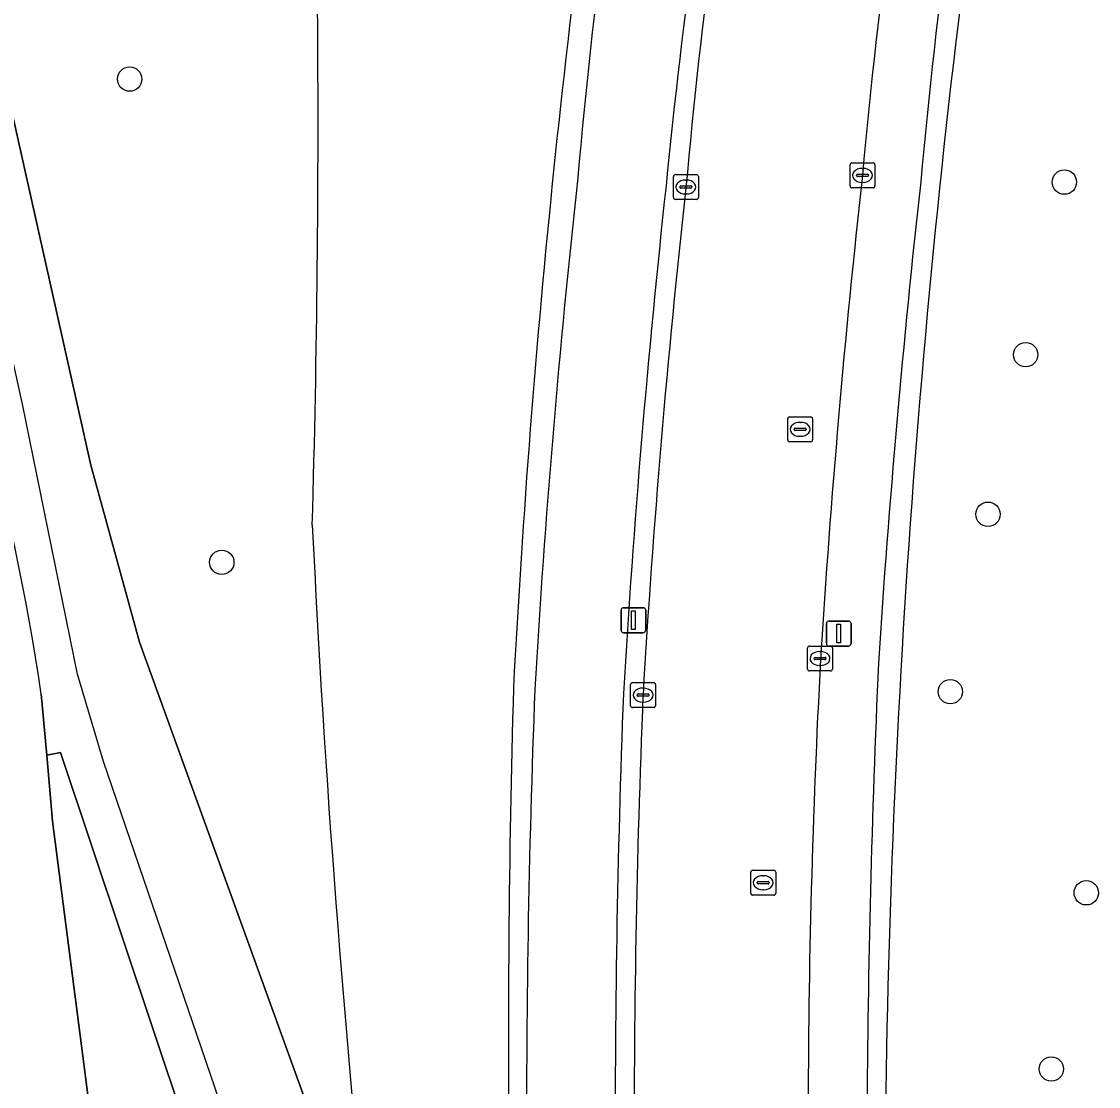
# Model space of a CAD drawing. Extents: x 155018 to 156648, y 383979 to 385733.
# Drawn here: x 156019.7 to 156062.91, y 384686.18 to 384728.89 of the extents above; entities that cross this region are included whole.
import ezdxf

# ---------------------------------------------------------------- set-up
doc = ezdxf.new("R2010")
doc.units = 0
for name, color, linetype in [('IMGEO_Berm_groen', 7, 'Continuous'), ('IMGEO_Boom', 7, 'Continuous'), ('IMGEO_Fietspad_gesloten', 7, 'Continuous'), ('IMGEO_Groenvoorziening', 7, 'Continuous'), ('IMGEO_Hek', 7, 'Continuous'), ('IMGEO_Kolk', 7, 'Continuous'), ('IMGEO_Lichtmast', 7, 'Continuous'), ('IMGEO_OVBaan_gesloten', 7, 'Continuous'), ('IMGEO_Rijbaan_lokaal_gesloten', 7, 'Continuous'), ('IMGEO_Rijbaan_regionaal_gesloten', 7, 'Continuous'), ('IMGEO_Rioolput', 7, 'Continuous'), ('IMGEO_Voetpad_gesloten', 7, 'Continuous')]:
    doc.layers.add(name, color=color, linetype=linetype)

msp = doc.modelspace()

# ---------------------------------------------------------------- linework, layer by layer
at = {"layer": 'IMGEO_Berm_groen'}
for points in [[(156024.433, 384703.994), (156022.474, 384711.102), (156017.093, 384735.159), (156012.521, 384740.967), (156009.631, 384750.315), (156006.481, 384759.193), (156002.588, 384768.777), (155997.293, 384781.208), (156001.161, 384782.718), (156003.632, 384782.857), (156003.497, 384783.804), (156004.234, 384783.919), (156003.458, 384789.129), (156001.393, 384791.478)], [(156033.679, 384678.434), (156024.433, 384703.994)], [(156020.49, 384701.91), (156020.708, 384699.461), (156021.256, 384699.576), (156027.462, 384681.029), (156031.378, 384668.186), (156038.681, 384642.283), (156039.185, 384642.367), (156037.514, 384648.23), (156036.793, 384651.732)]]:
    msp.add_lwpolyline(points, dxfattribs=at)
for centre, radius, start, end in [((156313.724, 384698.98), 259.015, 170.09828, 174.7994), ((156352.613, 384691.861), 308.56, 170.5361, 174.33933), ((156298.006, 384699.486), 252.676, 170.20361, 174.83905), ((156463.482, 384679.821), 409.152, 171.92655, 179.49049), ((155924.61, 384687.74), 96.921, 8.4069, 22.60753), ((156455.697, 384677.632), 412.565, 173.78498, 176.62205), ((156435.845, 384679.022), 391.878, 173.67203, 176.6576), ((156482.29, 384675.216), 429.124, 173.67953, 176.26727), ((156549.649, 384681.423), 496.048, 177.48932, 179.59865), ((156481.029, 384684.921), 437.511, 177.77047, 180.32865), ((156472.073, 384684.429), 427.796, 177.66341, 180.26812)]:
    msp.add_arc(centre, radius, start, end, dxfattribs=at)
at = {"layer": 'IMGEO_Boom'}
for centre in [(156024.036, 384726.581), (156061.541, 384722.449), (156059.988, 384715.528), (156058.474, 384709.126), (156027.731, 384707.2), (156056.965, 384702.011), (156062.419, 384693.944), (156061.016, 384686.877)]:
    msp.add_circle(centre, 0.489, dxfattribs=at)
at = {"layer": 'IMGEO_Fietspad_gesloten'}
for centre, radius, start, end in [((156274.948, 384702.529), 233.794, 169.97807, 175.0658), ((156352.613, 384691.861), 308.56, 170.5361, 174.33933), ((156428.96, 384679.781), 389.305, 173.67967, 176.71364), ((156455.697, 384677.632), 412.565, 173.78498, 176.62205), ((156467.597, 384685.164), 427.637, 177.73059, 180.35924), ((156481.029, 384684.921), 437.511, 177.77047, 180.32865)]:
    msp.add_arc(centre, radius, start, end, dxfattribs=at)
at = {"layer": 'IMGEO_Groenvoorziening'}
msp.add_lwpolyline([(156030.552, 384757.81), (156030.447, 384757.712), (156021.748, 384758.476), (156021.745, 384750.625), (156016.818, 384750.283), (156017.754, 384744.574), (156017.093, 384735.159), (156022.474, 384711.102), (156024.433, 384703.994), (156033.679, 384678.434)], dxfattribs=at)
for centre, radius, start, end in [((155457.767, 384724.956), 573.827, 358.374974, 2.501426), ((155457.767, 384724.956), 573.827, 358.374974, 2.501426), ((156454.073, 384680.385), 415.21, 171.25209, 176.99188), ((156454.073, 384680.385), 415.21, 171.25209, 176.99188), ((156274.948, 384702.529), 233.794, 169.97807, 175.0658), ((156463.482, 384679.821), 409.152, 171.92655, 179.49049), ((156428.96, 384679.781), 389.305, 173.67967, 176.71364), ((156573.136, 384734.933), 542.408, 182.77388, 185.97892), ((156573.136, 384734.933), 542.408, 182.77388, 185.97892), ((156529.95, 384688.151), 490.715, 178.36245, 183.0899), ((156529.95, 384688.151), 490.715, 178.36245, 183.0899), ((156467.597, 384685.164), 427.637, 177.73059, 180.35924)]:
    msp.add_arc(centre, radius, start, end, dxfattribs=at)
at = {"layer": 'IMGEO_Hek'}
msp.add_lwpolyline([(156029.426, 384680.364), (156022.985, 384699.214), (156021.936, 384702.717), (156019.729, 384713.545), (156014.248, 384738.394)], dxfattribs=at)
at = {"layer": 'IMGEO_Kolk'}
for p, q in [((156052.94, 384722.293), (156052.94, 384723.145)), ((156053.015, 384723.219), (156053.867, 384723.219)), ((156053.941, 384723.145), (156053.941, 384722.293)), ((156045.855, 384721.826), (156045.855, 384722.678)), ((156045.93, 384722.752), (156046.782, 384722.752)), ((156046.856, 384722.678), (156046.856, 384721.826)), ((156053.199, 384722.713), (156053.199, 384722.725)), ((156053.637, 384722.676), (156053.239, 384722.676)), ((156053.242, 384722.762), (156053.64, 384722.762)), ((156053.428, 384722.999), (156053.453, 384722.999)), ((156053.683, 384722.725), (156053.683, 384722.713)), ((156046.114, 384722.246), (156046.114, 384722.258)), ((156046.552, 384722.209), (156046.154, 384722.209)), ((156046.157, 384722.295), (156046.555, 384722.295)), ((156046.343, 384722.532), (156046.368, 384722.532)), ((156046.598, 384722.258), (156046.598, 384722.246)), ((156053.867, 384722.219), (156053.015, 384722.219)), ((156053.451, 384722.439), (156053.426, 384722.439)), ((156046.782, 384721.752), (156045.93, 384721.752)), ((156046.366, 384721.972), (156046.341, 384721.972)), ((156051.234, 384702.915), (156051.234, 384703.767)), ((156051.309, 384703.841), (156052.161, 384703.841)), ((156051.722, 384703.621), (156051.747, 384703.621)), ((156052.235, 384703.767), (156052.235, 384702.915)), ((156051.493, 384703.335), (156051.493, 384703.347)), ((156051.931, 384703.298), (156051.533, 384703.298)), ((156051.536, 384703.384), (156051.934, 384703.384)), ((156051.977, 384703.347), (156051.977, 384703.335)), ((156052.161, 384702.841), (156051.309, 384702.841)), ((156051.745, 384703.061), (156051.72, 384703.061)), ((156044.134, 384701.449), (156044.134, 384702.301)), ((156044.209, 384702.375), (156045.061, 384702.375)), ((156045.135, 384702.301), (156045.135, 384701.449)), ((156044.393, 384701.869), (156044.393, 384701.881)), ((156044.436, 384701.918), (156044.834, 384701.918)), ((156044.622, 384702.155), (156044.647, 384702.155)), ((156044.877, 384701.881), (156044.877, 384701.869)), ((156044.831, 384701.832), (156044.433, 384701.832)), ((156044.645, 384701.595), (156044.62, 384701.595)), ((156045.061, 384701.375), (156044.209, 384701.375))]:
    msp.add_line(p, q, dxfattribs=at)
for points in [[(156052.94, 384722.293), (156052.94, 384723.145)], [(156053.015, 384723.219), (156053.867, 384723.219)], [(156053.941, 384723.145), (156053.941, 384722.293)], [(156045.855, 384721.826), (156045.855, 384722.678)], [(156045.93, 384722.752), (156046.782, 384722.752)], [(156046.856, 384722.678), (156046.856, 384721.826)], [(156053.867, 384722.219), (156053.015, 384722.219)], [(156046.782, 384721.752), (156045.93, 384721.752)], [(156051.234, 384702.915), (156051.234, 384703.767)], [(156051.309, 384703.841), (156052.161, 384703.841)], [(156052.235, 384703.767), (156052.235, 384702.915)], [(156052.161, 384702.841), (156051.309, 384702.841)], [(156044.134, 384701.449), (156044.134, 384702.301)], [(156044.209, 384702.375), (156045.061, 384702.375)], [(156045.135, 384702.301), (156045.135, 384701.449)], [(156045.061, 384701.375), (156044.209, 384701.375)]]:
    msp.add_lwpolyline(points, dxfattribs=at)
for centre, radius, start, end in [((156053.017, 384723.143), 0.0765, 91.552, 178.448), ((156053.017, 384723.143), 0.0765, 91.552, 178.448), ((156053.865, 384723.143), 0.0765, 1.552, 88.448), ((156053.865, 384723.143), 0.0765, 1.552, 88.448), ((156045.932, 384722.676), 0.0765, 91.552, 178.448), ((156045.932, 384722.676), 0.0765, 91.552, 178.448), ((156046.78, 384722.676), 0.0765, 1.552, 88.448), ((156046.78, 384722.676), 0.0765, 1.552, 88.448), ((156053.239, 384722.722), 0.0403, 85.8775, 175.7526), ((156053.236, 384722.712), 0.0366, 178.938, 274.7102), ((156053.64, 384722.719), 0.043, 264.8664, 352.4533), ((156053.644, 384722.724), 0.0386, 1.7309, 96.639), ((156046.154, 384722.255), 0.0403, 85.8775, 175.7526), ((156046.151, 384722.245), 0.0366, 178.938, 274.7102), ((156046.555, 384722.252), 0.043, 264.8664, 352.4533), ((156046.559, 384722.257), 0.0386, 1.7309, 96.639), ((156053.017, 384722.295), 0.0765, 181.552, 268.448), ((156053.017, 384722.295), 0.0765, 181.552, 268.448), ((156053.865, 384722.295), 0.0765, 271.552, 358.448), ((156053.865, 384722.295), 0.0765, 271.552, 358.448), ((156045.932, 384721.828), 0.0765, 181.552, 268.448), ((156045.932, 384721.828), 0.0765, 181.552, 268.448), ((156046.78, 384721.828), 0.0765, 271.552, 358.448), ((156046.78, 384721.828), 0.0765, 271.552, 358.448), ((156051.311, 384703.765), 0.0765, 91.552, 178.448), ((156051.311, 384703.765), 0.0765, 91.552, 178.448), ((156052.159, 384703.765), 0.0765, 1.552, 88.448), ((156052.159, 384703.765), 0.0765, 1.552, 88.448), ((156051.533, 384703.344), 0.0403, 85.8775, 175.7526), ((156051.53, 384703.334), 0.0366, 178.938, 274.7102), ((156051.934, 384703.341), 0.043, 264.8664, 352.4533), ((156051.938, 384703.346), 0.0386, 1.7309, 96.639), ((156051.311, 384702.917), 0.0765, 181.552, 268.448), ((156051.311, 384702.917), 0.0765, 181.552, 268.448), ((156052.159, 384702.917), 0.0765, 271.552, 358.448), ((156052.159, 384702.917), 0.0765, 271.552, 358.448), ((156044.211, 384702.299), 0.0765, 91.552, 178.448), ((156044.211, 384702.299), 0.0765, 91.552, 178.448), ((156045.059, 384702.299), 0.0765, 1.552, 88.448), ((156045.059, 384702.299), 0.0765, 1.552, 88.448), ((156044.433, 384701.878), 0.0403, 85.8775, 175.7526), ((156044.43, 384701.868), 0.0366, 178.938, 274.7102), ((156044.834, 384701.875), 0.043, 264.8664, 352.4533), ((156044.838, 384701.88), 0.0386, 1.7309, 96.639), ((156044.211, 384701.451), 0.0765, 181.552, 268.448), ((156044.211, 384701.451), 0.0765, 181.552, 268.448), ((156045.059, 384701.451), 0.0765, 271.552, 358.448), ((156045.059, 384701.451), 0.0765, 271.552, 358.448)]:
    msp.add_arc(centre, radius, start, end, dxfattribs=at)
for centre, major_axis, ratio, start_param, end_param in [((156053.427, 384722.719), (-0.387, 0.002), 0.722429, 4.712389, 7.853982), ((156053.452, 384722.719), (-0.39, 0.002), 0.717154, 1.570796, 4.712389), ((156046.342, 384722.252), (-0.387, 0.002), 0.722429, 4.712389, 7.853982), ((156046.367, 384722.252), (-0.39, 0.002), 0.717154, 1.570796, 4.712389), ((156051.721, 384703.341), (-0.387, 0.002), 0.722429, 4.712389, 7.853982), ((156051.746, 384703.341), (-0.39, 0.002), 0.717154, 1.570796, 4.712389), ((156044.621, 384701.875), (-0.387, 0.002), 0.722429, 4.712389, 7.853982), ((156044.646, 384701.875), (-0.39, 0.002), 0.717154, 1.570796, 4.712389)]:
    msp.add_ellipse(centre, major_axis=major_axis, ratio=ratio, start_param=start_param, end_param=end_param, dxfattribs=at)
at = {"layer": 'IMGEO_Lichtmast'}
for p, q in [((156043.852, 384705.376), (156044.642, 384705.376)), ((156044.642, 384705.376), (156043.852, 384705.376)), ((156043.752, 384704.476), (156043.752, 384705.276)), ((156043.752, 384705.276), (156043.752, 384704.476)), ((156044.742, 384705.276), (156044.742, 384704.476)), ((156044.742, 384704.476), (156044.742, 384705.276)), ((156051.991, 384703.942), (156051.991, 384704.742)), ((156051.991, 384704.742), (156051.991, 384703.942)), ((156052.091, 384704.842), (156052.881, 384704.842)), ((156052.881, 384704.842), (156052.091, 384704.842)), ((156052.981, 384704.742), (156052.981, 384703.942)), ((156052.981, 384703.942), (156052.981, 384704.742)), ((156044.642, 384704.376), (156043.852, 384704.376)), ((156043.852, 384704.376), (156044.642, 384704.376)), ((156052.881, 384703.842), (156052.091, 384703.842)), ((156052.091, 384703.842), (156052.881, 384703.842))]:
    msp.add_line(p, q, dxfattribs=at)
for points in [[(156044.172, 384705.251), (156044.322, 384705.251), (156044.322, 384704.501), (156044.172, 384704.501), (156044.172, 384705.251)], [(156052.411, 384704.717), (156052.561, 384704.717), (156052.561, 384703.967), (156052.411, 384703.967), (156052.411, 384704.717)]]:
    msp.add_lwpolyline(points, dxfattribs=at)
for centre, start, end in [((156043.852, 384705.276), 90, 180), ((156043.852, 384705.276), 90, 180), ((156044.642, 384705.276), 0, 90), ((156044.642, 384705.276), 360, 90), ((156043.852, 384704.476), 180, 270), ((156043.852, 384704.476), 180, 270), ((156044.642, 384704.476), 270, 0), ((156044.642, 384704.476), 270, 0), ((156052.091, 384704.742), 90, 180), ((156052.091, 384704.742), 90, 180), ((156052.881, 384704.742), 0, 90), ((156052.881, 384704.742), 360, 90), ((156052.091, 384703.942), 180, 270), ((156052.091, 384703.942), 180, 270), ((156052.881, 384703.942), 270, 0), ((156052.881, 384703.942), 270, 0)]:
    msp.add_arc(centre, 0.1, start, end, dxfattribs=at)
at = {"layer": 'IMGEO_OVBaan_gesloten'}
for centre, radius, start, end in [((156317.892, 384698.53), 265.558, 170.14356, 174.77443), ((156298.006, 384699.486), 252.676, 170.20361, 174.83905), ((156455.147, 384678.134), 404.175, 173.66718, 176.43002), ((156435.845, 384679.022), 391.878, 173.67203, 176.6576), ((156402.36, 384684.606), 351.102, 176.94768, 179.95685), ((156472.073, 384684.429), 427.796, 177.66341, 180.26812)]:
    msp.add_arc(centre, radius, start, end, dxfattribs=at)
at = {"layer": 'IMGEO_Rijbaan_lokaal_gesloten'}
msp.add_lwpolyline([(156027.462, 384681.029), (156021.256, 384699.576), (156020.708, 384699.461), (156020.943, 384696.818), (156022.691, 384683.243), (156023.024, 384683.369), (156025.677, 384675.34), (156026.109, 384673.847), (156028.116, 384666.901), (156040.701, 384622.21), (156042.109, 384617.505), (156049.764, 384593.226), (156050.137, 384592.042), (156050.325, 384591.508)], dxfattribs=at)
at = {"layer": 'IMGEO_Rijbaan_regionaal_gesloten'}
msp.add_lwpolyline([(156022.691, 384683.243), (156020.943, 384696.818), (156020.708, 384699.461), (156020.49, 384701.91)], dxfattribs=at)
msp.add_arc((155924.61, 384687.74), 96.921, 8.4069, 22.60753, dxfattribs=at)
at = {"layer": 'IMGEO_Rioolput'}
for p, q in [((156050.439, 384712.107), (156050.439, 384712.959)), ((156050.514, 384713.033), (156051.366, 384713.033)), ((156050.927, 384712.813), (156050.952, 384712.813)), ((156051.44, 384712.959), (156051.44, 384712.107)), ((156050.698, 384712.527), (156050.698, 384712.539)), ((156051.136, 384712.49), (156050.738, 384712.49)), ((156050.741, 384712.576), (156051.139, 384712.576)), ((156050.95, 384712.253), (156050.925, 384712.253)), ((156051.182, 384712.539), (156051.182, 384712.527)), ((156051.366, 384712.033), (156050.514, 384712.033)), ((156048.958, 384693.923), (156048.958, 384694.775)), ((156049.033, 384694.849), (156049.885, 384694.849)), ((156049.446, 384694.629), (156049.471, 384694.629)), ((156049.959, 384694.775), (156049.959, 384693.923)), ((156049.217, 384694.343), (156049.217, 384694.355)), ((156049.655, 384694.306), (156049.257, 384694.306)), ((156049.26, 384694.392), (156049.658, 384694.392)), ((156049.701, 384694.355), (156049.701, 384694.343)), ((156049.885, 384693.849), (156049.033, 384693.849)), ((156049.469, 384694.069), (156049.444, 384694.069))]:
    msp.add_line(p, q, dxfattribs=at)
for points in [[(156050.439, 384712.107), (156050.439, 384712.959)], [(156050.514, 384713.033), (156051.366, 384713.033)], [(156051.44, 384712.959), (156051.44, 384712.107)], [(156051.366, 384712.033), (156050.514, 384712.033)], [(156048.958, 384693.923), (156048.958, 384694.775)], [(156049.033, 384694.849), (156049.885, 384694.849)], [(156049.959, 384694.775), (156049.959, 384693.923)], [(156049.885, 384693.849), (156049.033, 384693.849)]]:
    msp.add_lwpolyline(points, dxfattribs=at)
for centre, radius, start, end in [((156050.516, 384712.957), 0.0765, 91.552, 178.448), ((156050.516, 384712.957), 0.0765, 91.552, 178.448), ((156051.364, 384712.957), 0.0765, 1.552, 88.448), ((156051.364, 384712.957), 0.0765, 1.552, 88.448), ((156050.738, 384712.536), 0.0403, 85.8775, 175.7526), ((156050.735, 384712.526), 0.0366, 178.938, 274.7102), ((156051.139, 384712.533), 0.043, 264.8664, 352.4533), ((156051.143, 384712.538), 0.0386, 1.7309, 96.639), ((156050.516, 384712.109), 0.0765, 181.552, 268.448), ((156050.516, 384712.109), 0.0765, 181.552, 268.448), ((156051.364, 384712.109), 0.0765, 271.552, 358.448), ((156051.364, 384712.109), 0.0765, 271.552, 358.448), ((156049.035, 384694.773), 0.0765, 91.552, 178.448), ((156049.035, 384694.773), 0.0765, 91.552, 178.448), ((156049.883, 384694.773), 0.0765, 1.552, 88.448), ((156049.883, 384694.773), 0.0765, 1.552, 88.448), ((156049.257, 384694.352), 0.0403, 85.8775, 175.7526), ((156049.254, 384694.342), 0.0366, 178.938, 274.7102), ((156049.658, 384694.349), 0.043, 264.8664, 352.4533), ((156049.662, 384694.354), 0.0386, 1.7309, 96.639), ((156049.035, 384693.925), 0.0765, 181.552, 268.448), ((156049.035, 384693.925), 0.0765, 181.552, 268.448), ((156049.883, 384693.925), 0.0765, 271.552, 358.448), ((156049.883, 384693.925), 0.0765, 271.552, 358.448)]:
    msp.add_arc(centre, radius, start, end, dxfattribs=at)
for centre, major_axis, ratio, start_param, end_param in [((156050.926, 384712.533), (-0.387, 0.002), 0.722429, 4.712389, 7.853982), ((156050.951, 384712.533), (-0.39, 0.002), 0.717154, 1.570796, 4.712389), ((156049.445, 384694.349), (-0.387, 0.002), 0.722429, 4.712389, 7.853982), ((156049.47, 384694.349), (-0.39, 0.002), 0.717154, 1.570796, 4.712389)]:
    msp.add_ellipse(centre, major_axis=major_axis, ratio=ratio, start_param=start_param, end_param=end_param, dxfattribs=at)
at = {"layer": 'IMGEO_Voetpad_gesloten'}
for centre, radius, start, end in [((156317.892, 384698.53), 265.558, 170.14356, 174.77443), ((156313.724, 384698.98), 259.015, 170.09828, 174.7994), ((156455.147, 384678.134), 404.175, 173.66718, 176.43002), ((156482.29, 384675.216), 429.124, 173.67953, 176.26727), ((156402.36, 384684.606), 351.102, 176.94768, 179.95685), ((156549.649, 384681.423), 496.048, 177.48932, 179.59865)]:
    msp.add_arc(centre, radius, start, end, dxfattribs=at)

doc.saveas('drawing.dxf')
